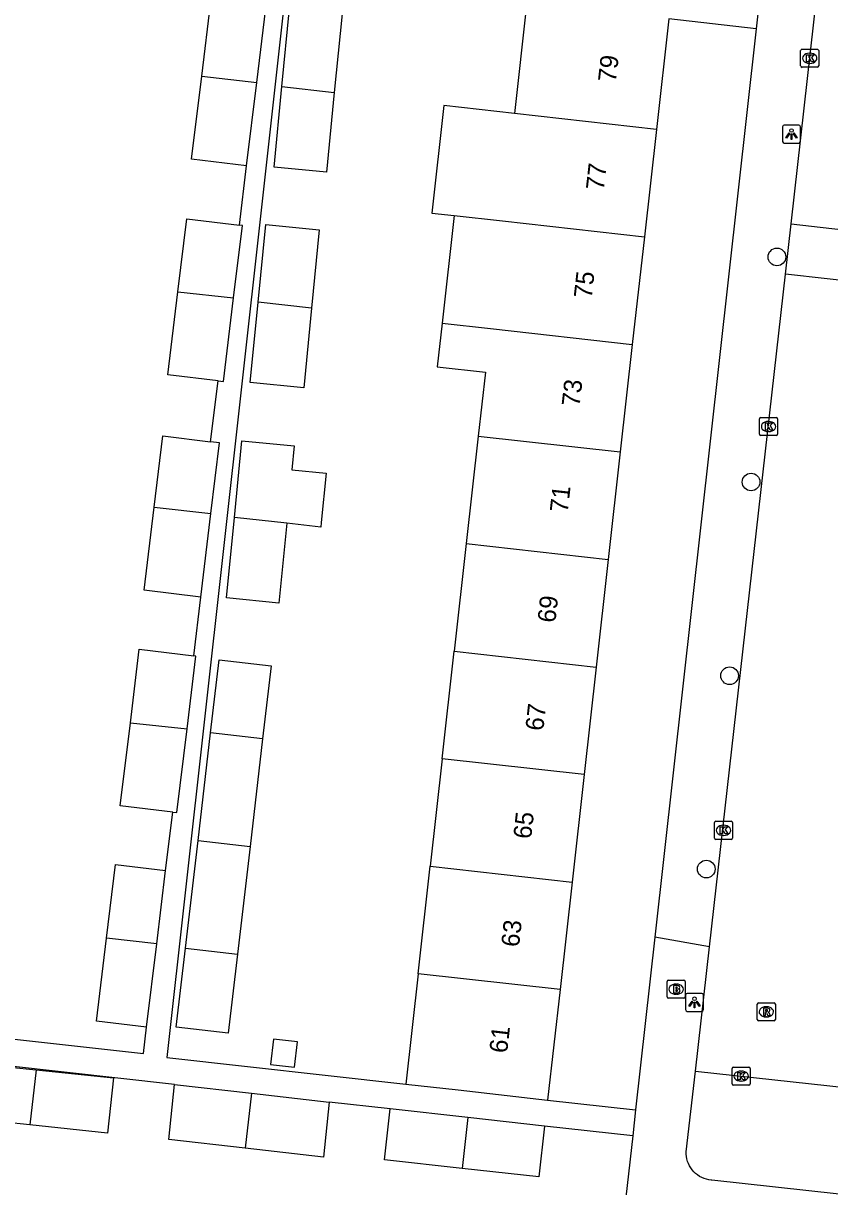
# Model space of a CAD drawing. Extents: x 161928 to 163055, y 386475 to 387428.
# Drawn here: x 162368 to 162412.7, y 387180.7 to 387245.2 of the extents above; entities that cross this region are included whole.
import ezdxf

# ---------------------------------------------------------------- set-up
doc = ezdxf.new("R2010")
doc.units = 0
for name, color, linetype in [('IMGEO_Boom', 7, 'Continuous'), ('IMGEO_Brandkraan', 7, 'Continuous'), ('IMGEO_Groenvoorziening', 7, 'Continuous'), ('IMGEO_Kolk', 7, 'Continuous'), ('IMGEO_Lichtpunt', 7, 'Continuous'), ('IMGEO_Pand', 7, 'Continuous'), ('IMGEO_Pand_nummerreeks', 7, 'Continuous'), ('IMGEO_Rijbaan_lokaal_open', 7, 'Continuous'), ('IMGEO_Rioolput', 7, 'Continuous'), ('IMGEO_Voetpad_open', 7, 'Continuous')]:
    doc.layers.add(name, color=color, linetype=linetype)

msp = doc.modelspace()

# ---------------------------------------------------------------- linework, layer by layer
at = {"layer": 'IMGEO_Boom'}
for centre in [(162409.815, 387232.206), (162408.382, 387219.725), (162407.19, 387208.985), (162405.9, 387198.263)]:
    msp.add_circle(centre, 0.489, dxfattribs=at)
at = {"layer": 'IMGEO_Brandkraan'}
for p, q in [((162403.73, 387191.177), (162403.73, 387192.029)), ((162403.805, 387192.103), (162404.657, 387192.103)), ((162404.731, 387192.029), (162404.731, 387191.177)), ((162404.218, 387191.883), (162404.243, 387191.883)), ((162404.657, 387191.103), (162403.805, 387191.103)), ((162404.241, 387191.323), (162404.216, 387191.323))]:
    msp.add_line(p, q, dxfattribs=at)
for points in [[(162403.73, 387191.177), (162403.73, 387192.029)], [(162403.805, 387192.103), (162404.657, 387192.103)], [(162404.731, 387192.029), (162404.731, 387191.177)], [(162404.078, 387191.803), (162404.078, 387191.403), (162404.291, 387191.403)], [(162404.309, 387191.803), (162404.078, 387191.803)], [(162404.257, 387191.722), (162404.203, 387191.722), (162404.203, 387191.646)], [(162404.203, 387191.646), (162404.256, 387191.646)], [(162404.265, 387191.57), (162404.203, 387191.57), (162404.203, 387191.489)], [(162404.203, 387191.489), (162404.265, 387191.489)], [(162404.657, 387191.103), (162403.805, 387191.103)]]:
    msp.add_lwpolyline(points, dxfattribs=at)
for centre, radius, start, end in [((162403.807, 387192.027), 0.0765, 91.55205, 178.44795), ((162403.807, 387192.027), 0.0765, 91.55205, 178.44795), ((162404.655, 387192.027), 0.0765, 1.55205, 88.44795), ((162404.655, 387192.027), 0.0765, 1.55205, 88.44795), ((162404.258, 387191.684), 0.0379, 267.82845, 90.93552), ((162404.266, 387191.529), 0.0404, 269.87594, 90.50774), ((162404.297, 387191.654), 0.251, 268.66757, 293.53466), ((162404.313, 387191.658), 0.145, 59.4692, 91.53667), ((162404.338, 387191.705), 0.0922, 285.51372, 58.15012), ((162404.343, 387191.513), 0.105, 301.31148, 78.98903), ((162403.807, 387191.179), 0.0765, 181.55205, 268.44795), ((162403.807, 387191.179), 0.0765, 181.55205, 268.44795), ((162404.655, 387191.179), 0.0765, 271.55205, 358.44795), ((162404.655, 387191.179), 0.0765, 271.55205, 358.44795)]:
    msp.add_arc(centre, radius, start, end, dxfattribs=at)
for centre, major_axis, ratio, start_param, end_param in [((162404.217, 387191.603), (-0.387, 0.002), 0.722429, 4.712389, 7.853982), ((162404.242, 387191.603), (-0.39, 0.002), 0.717154, 1.570796, 4.712389)]:
    msp.add_ellipse(centre, major_axis=major_axis, ratio=ratio, start_param=start_param, end_param=end_param, dxfattribs=at)
at = {"layer": 'IMGEO_Groenvoorziening'}
msp.add_lwpolyline([(162408.666, 387244.858), (162403.819, 387245.398)], dxfattribs=at)
at = {"layer": 'IMGEO_Kolk'}
for p, q in [((162411.131, 387242.792), (162411.131, 387243.644)), ((162411.206, 387243.718), (162412.058, 387243.718)), ((162412.132, 387243.644), (162412.132, 387242.792)), ((162411.619, 387243.498), (162411.644, 387243.498)), ((162412.058, 387242.718), (162411.206, 387242.718)), ((162411.642, 387242.938), (162411.617, 387242.938)), ((162408.852, 387222.375), (162408.852, 387223.227)), ((162408.927, 387223.301), (162409.779, 387223.301)), ((162409.34, 387223.081), (162409.365, 387223.081)), ((162409.853, 387223.227), (162409.853, 387222.375)), ((162409.779, 387222.301), (162408.927, 387222.301)), ((162409.363, 387222.521), (162409.338, 387222.521)), ((162406.35, 387199.986), (162406.35, 387200.838)), ((162406.425, 387200.912), (162407.277, 387200.912)), ((162406.838, 387200.692), (162406.863, 387200.692)), ((162407.351, 387200.838), (162407.351, 387199.986)), ((162407.277, 387199.912), (162406.425, 387199.912)), ((162406.861, 387200.132), (162406.836, 387200.132)), ((162407.331, 387186.358), (162407.331, 387187.21)), ((162407.406, 387187.284), (162408.258, 387187.284)), ((162407.819, 387187.064), (162407.844, 387187.064)), ((162408.332, 387187.21), (162408.332, 387186.358)), ((162408.258, 387186.284), (162407.406, 387186.284)), ((162407.842, 387186.504), (162407.817, 387186.504))]:
    msp.add_line(p, q, dxfattribs=at)
for points in [[(162411.131, 387242.792), (162411.131, 387243.644)], [(162411.206, 387243.718), (162412.058, 387243.718)], [(162412.132, 387243.644), (162412.132, 387242.792)], [(162411.452, 387243.418), (162411.575, 387243.418), (162411.575, 387243.267), (162411.705, 387243.418), (162411.869, 387243.418), (162411.723, 387243.267), (162411.876, 387243.018), (162411.724, 387243.018), (162411.639, 387243.182), (162411.575, 387243.115), (162411.575, 387243.018), (162411.452, 387243.018), (162411.452, 387243.418)], [(162412.058, 387242.718), (162411.206, 387242.718)], [(162408.852, 387222.375), (162408.852, 387223.227)], [(162408.927, 387223.301), (162409.779, 387223.301)], [(162409.173, 387223.001), (162409.296, 387223.001), (162409.296, 387222.85), (162409.426, 387223.001), (162409.59, 387223.001), (162409.444, 387222.85), (162409.597, 387222.601), (162409.445, 387222.601), (162409.36, 387222.765), (162409.296, 387222.698), (162409.296, 387222.601), (162409.173, 387222.601), (162409.173, 387223.001)], [(162409.853, 387223.227), (162409.853, 387222.375)], [(162409.779, 387222.301), (162408.927, 387222.301)], [(162406.35, 387199.986), (162406.35, 387200.838)], [(162406.425, 387200.912), (162407.277, 387200.912)], [(162406.671, 387200.612), (162406.794, 387200.612), (162406.794, 387200.461), (162406.924, 387200.612), (162407.088, 387200.612), (162406.942, 387200.461), (162407.095, 387200.212), (162406.943, 387200.212), (162406.858, 387200.376), (162406.794, 387200.309), (162406.794, 387200.212), (162406.671, 387200.212), (162406.671, 387200.612)], [(162407.351, 387200.838), (162407.351, 387199.986)], [(162407.277, 387199.912), (162406.425, 387199.912)], [(162407.331, 387186.358), (162407.331, 387187.21)], [(162407.406, 387187.284), (162408.258, 387187.284)], [(162407.652, 387186.984), (162407.775, 387186.984), (162407.775, 387186.833), (162407.905, 387186.984), (162408.069, 387186.984), (162407.923, 387186.833), (162408.076, 387186.584), (162407.924, 387186.584), (162407.839, 387186.748), (162407.775, 387186.681), (162407.775, 387186.584), (162407.652, 387186.584), (162407.652, 387186.984)], [(162408.332, 387187.21), (162408.332, 387186.358)], [(162408.258, 387186.284), (162407.406, 387186.284)]]:
    msp.add_lwpolyline(points, dxfattribs=at)
for centre, start, end in [((162411.208, 387243.642), 91.55205, 178.44795), ((162411.208, 387243.642), 91.55205, 178.44795), ((162412.056, 387243.642), 1.55205, 88.44795), ((162412.056, 387243.642), 1.55205, 88.44795), ((162411.208, 387242.794), 181.55205, 268.44795), ((162411.208, 387242.794), 181.55205, 268.44795), ((162412.056, 387242.794), 271.55205, 358.44795), ((162412.056, 387242.794), 271.55205, 358.44795), ((162408.929, 387223.225), 91.55205, 178.44795), ((162408.929, 387223.225), 91.55205, 178.44795), ((162409.777, 387223.225), 1.55205, 88.44795), ((162409.777, 387223.225), 1.55205, 88.44795), ((162408.929, 387222.377), 181.55205, 268.44795), ((162408.929, 387222.377), 181.55205, 268.44795), ((162409.777, 387222.377), 271.55205, 358.44795), ((162409.777, 387222.377), 271.55205, 358.44795), ((162406.427, 387200.836), 91.55205, 178.44795), ((162406.427, 387200.836), 91.55205, 178.44795), ((162407.275, 387200.836), 1.55205, 88.44795), ((162407.275, 387200.836), 1.55205, 88.44795), ((162406.427, 387199.988), 181.55205, 268.44795), ((162406.427, 387199.988), 181.55205, 268.44795), ((162407.275, 387199.988), 271.55205, 358.44795), ((162407.275, 387199.988), 271.55205, 358.44795), ((162407.408, 387187.208), 91.55205, 178.44795), ((162407.408, 387187.208), 91.55205, 178.44795), ((162408.256, 387187.208), 1.55205, 88.44795), ((162408.256, 387187.208), 1.55205, 88.44795), ((162407.408, 387186.36), 181.55205, 268.44795), ((162407.408, 387186.36), 181.55205, 268.44795), ((162408.256, 387186.36), 271.55205, 358.44795), ((162408.256, 387186.36), 271.55205, 358.44795)]:
    msp.add_arc(centre, 0.0765, start, end, dxfattribs=at)
for centre, major_axis, ratio, start_param, end_param in [((162411.618, 387243.218), (-0.387, 0.002), 0.722429, 4.712389, 7.853982), ((162411.643, 387243.218), (-0.39, 0.002), 0.717154, 1.570796, 4.712389), ((162409.339, 387222.801), (-0.387, 0.002), 0.722429, 4.712389, 7.853982), ((162409.364, 387222.801), (-0.39, 0.002), 0.717154, 1.570796, 4.712389), ((162406.837, 387200.412), (-0.387, 0.002), 0.722429, 4.712389, 7.853982), ((162406.862, 387200.412), (-0.39, 0.002), 0.717154, 1.570796, 4.712389), ((162407.818, 387186.784), (-0.387, 0.002), 0.722429, 4.712389, 7.853982), ((162407.843, 387186.784), (-0.39, 0.002), 0.717154, 1.570796, 4.712389)]:
    msp.add_ellipse(centre, major_axis=major_axis, ratio=ratio, start_param=start_param, end_param=end_param, dxfattribs=at)
at = {"layer": 'IMGEO_Lichtpunt'}
for p, q in [((162410.125, 387239.417), (162410.125, 387238.61)), ((162410.125, 387239.417), (162410.125, 387238.61)), ((162411.027, 387239.512), (162410.219, 387239.512)), ((162411.027, 387239.512), (162410.219, 387239.512)), ((162411.121, 387238.61), (162411.121, 387239.417)), ((162411.121, 387238.61), (162411.121, 387239.417)), ((162410.219, 387238.516), (162411.027, 387238.516)), ((162410.219, 387238.516), (162411.027, 387238.516)), ((162405.65, 387191.37), (162404.842, 387191.37)), ((162405.65, 387191.37), (162404.842, 387191.37)), ((162404.748, 387191.275), (162404.748, 387190.468)), ((162404.748, 387191.275), (162404.748, 387190.468)), ((162405.744, 387190.468), (162405.744, 387191.275)), ((162405.744, 387190.468), (162405.744, 387191.275)), ((162404.842, 387190.374), (162405.65, 387190.374)), ((162404.842, 387190.374), (162405.65, 387190.374))]:
    msp.add_line(p, q, dxfattribs=at)
for points in [[(162410.499, 387239.081), (162410.538, 387239.053), (162410.35, 387238.791), (162410.312, 387238.818), (162410.499, 387239.081)], [(162410.711, 387239.053), (162410.749, 387239.08), (162410.936, 387238.818), (162410.897, 387238.79), (162410.711, 387239.053)], [(162410.601, 387239.033), (162410.648, 387239.033), (162410.648, 387238.711), (162410.601, 387238.711), (162410.601, 387239.033)], [(162405.122, 387190.939), (162405.161, 387190.911), (162404.973, 387190.649), (162404.935, 387190.676), (162405.122, 387190.939)], [(162405.224, 387190.891), (162405.271, 387190.891), (162405.271, 387190.569), (162405.224, 387190.569), (162405.224, 387190.891)], [(162405.334, 387190.911), (162405.372, 387190.938), (162405.559, 387190.676), (162405.52, 387190.648), (162405.334, 387190.911)]]:
    msp.add_lwpolyline(points, dxfattribs=at)
for centre in [(162410.624, 387239.215), (162405.247, 387191.073)]:
    msp.add_circle(centre, 0.0994, dxfattribs=at)
for centre, start, end in [((162410.219, 387239.417), 90, 180), ((162410.219, 387239.417), 90, 180), ((162411.027, 387239.417), 0, 90), ((162411.027, 387239.417), 0, 90), ((162410.219, 387238.61), 180, 270), ((162410.219, 387238.61), 180, 270), ((162411.027, 387238.61), 270, 0), ((162411.027, 387238.61), 270, 360), ((162404.842, 387191.275), 90, 180), ((162404.842, 387191.275), 90, 180), ((162405.65, 387191.275), 0, 90), ((162405.65, 387191.275), 0, 90), ((162404.842, 387190.468), 180, 270), ((162404.842, 387190.468), 180, 270), ((162405.65, 387190.468), 270, 0), ((162405.65, 387190.468), 270, 360)]:
    msp.add_arc(centre, 0.0946, start, end, dxfattribs=at)
at = {"layer": 'IMGEO_Pand'}
for points in [[(162377.928, 387242.223), (162378.432, 387246.363), (162381.046, 387246.045)], [(162395.938, 387246.167), (162395.265, 387240.161)], [(162380.979, 387241.884), (162381.478, 387245.993), (162381.046, 387246.045)], [(162382.376, 387241.65), (162382.8, 387245.976), (162385.707, 387245.691), (162385.278, 387241.325)], [(162403.819, 387245.398), (162403.134, 387239.28)], [(162380.415, 387237.248), (162377.369, 387237.618), (162377.928, 387242.223)], [(162377.928, 387242.223), (162380.979, 387241.884)], [(162380.415, 387237.248), (162380.979, 387241.884)], [(162385.278, 387241.325), (162384.845, 387236.904), (162381.938, 387237.189), (162382.376, 387241.65)], [(162382.376, 387241.65), (162385.278, 387241.325)], [(162395.265, 387240.161), (162391.354, 387240.599), (162390.686, 387234.637), (162391.923, 387234.498)], [(162403.134, 387239.28), (162395.265, 387240.161)], [(162403.134, 387239.28), (162402.466, 387233.318)], [(162376.61, 387230.276), (162377.102, 387234.321), (162380.016, 387233.967)], [(162379.693, 387229.934), (162380.181, 387233.947), (162380.016, 387233.967)], [(162381.058, 387229.704), (162381.48, 387234.006), (162384.445, 387233.716), (162384.019, 387229.372)], [(162391.923, 387234.498), (162391.255, 387228.535)], [(162391.923, 387234.498), (162394.597, 387234.199), (162402.466, 387233.318)], [(162402.466, 387233.318), (162401.798, 387227.355)], [(162378.832, 387225.333), (162376.051, 387225.671), (162376.61, 387230.276)], [(162376.61, 387230.276), (162379.693, 387229.934)], [(162378.832, 387225.333), (162379.13, 387225.297), (162379.693, 387229.934)], [(162384.019, 387229.372), (162383.586, 387224.952), (162380.62, 387225.243), (162381.058, 387229.704)], [(162384.019, 387229.372), (162381.058, 387229.704)], [(162391.255, 387228.535), (162390.984, 387226.116), (162393.658, 387225.816), (162393.261, 387222.273)], [(162391.255, 387228.535), (162393.929, 387228.236), (162401.798, 387227.355)], [(162401.798, 387227.355), (162401.13, 387221.392)], [(162375.292, 387218.328), (162375.773, 387222.283), (162378.423, 387221.96)], [(162378.443, 387217.978), (162378.92, 387221.9), (162378.423, 387221.96)], [(162379.742, 387217.758), (162380.158, 387222.007), (162383.059, 387221.723), (162382.93, 387220.405), (162384.822, 387220.22), (162384.554, 387217.481), (162384.529, 387217.223), (162382.639, 387217.434)], [(162393.261, 387222.273), (162392.593, 387216.311)], [(162393.261, 387222.273), (162401.13, 387221.392)], [(162401.13, 387221.392), (162400.462, 387215.43)], [(162377.879, 387213.341), (162374.733, 387213.723), (162375.292, 387218.328)], [(162375.292, 387218.328), (162378.443, 387217.978)], [(162377.879, 387213.341), (162378.443, 387217.978)], [(162382.639, 387217.434), (162382.205, 387213.012), (162379.304, 387213.297), (162379.742, 387217.758)], [(162382.639, 387217.434), (162379.742, 387217.758)], [(162392.593, 387216.311), (162391.925, 387210.348)], [(162392.593, 387216.311), (162400.462, 387215.43)], [(162400.462, 387215.43), (162399.794, 387209.467)], [(162373.975, 387206.38), (162374.47, 387210.448), (162377.483, 387210.082)], [(162377.114, 387206.031), (162377.605, 387210.067), (162377.483, 387210.082)], [(162391.257, 387204.385), (162391.925, 387210.348)], [(162391.925, 387210.348), (162399.794, 387209.467)], [(162378.422, 387205.812), (162378.894, 387209.863), (162381.777, 387209.527), (162381.306, 387205.489)], [(162399.794, 387209.467), (162399.126, 387203.504)], [(162376.321, 387201.422), (162373.416, 387201.775), (162373.975, 387206.38)], [(162373.975, 387206.38), (162377.114, 387206.031)], [(162376.321, 387201.422), (162376.551, 387201.394), (162377.114, 387206.031)], [(162377.725, 387199.843), (162378.422, 387205.812)], [(162381.306, 387205.489), (162378.422, 387205.812)], [(162381.306, 387205.489), (162380.609, 387199.52)], [(162391.257, 387204.385), (162390.589, 387198.422)], [(162399.126, 387203.504), (162391.257, 387204.385)], [(162399.126, 387203.504), (162398.458, 387197.541)], [(162377.029, 387193.875), (162377.725, 387199.843)], [(162377.725, 387199.843), (162380.609, 387199.52)], [(162380.609, 387199.52), (162379.913, 387193.552)], [(162372.657, 387194.433), (162373.155, 387198.524), (162375.928, 387198.187)], [(162375.434, 387194.125), (162375.928, 387198.187)], [(162389.921, 387192.46), (162390.589, 387198.422)], [(162390.589, 387198.422), (162398.458, 387197.541)], [(162398.458, 387197.541), (162397.79, 387191.579)], [(162374.871, 387189.491), (162372.098, 387189.828), (162372.657, 387194.433)], [(162375.434, 387194.125), (162372.657, 387194.433)], [(162374.871, 387189.491), (162375.434, 387194.125)], [(162379.913, 387193.552), (162379.4, 387189.156), (162376.518, 387189.492), (162377.029, 387193.875)], [(162377.029, 387193.875), (162379.913, 387193.552)], [(162389.921, 387192.46), (162389.235, 387186.339)], [(162397.79, 387191.579), (162389.921, 387192.46)], [(162397.79, 387191.579), (162397.104, 387185.458)], [(162383.233, 387188.681), (162381.912, 387188.835), (162381.747, 387187.425), (162383.068, 387187.271), (162383.233, 387188.681)], [(162368.406, 387184.075), (162364.105, 387184.525), (162364.425, 387187.579), (162367.295, 387187.279), (162368.755, 387187.126)], [(162368.755, 387187.126), (162373.029, 387186.679), (162372.71, 387183.624), (162368.406, 387184.075)], [(162368.755, 387187.126), (162368.406, 387184.075)], [(162380.335, 387182.782), (162376.103, 387183.269), (162376.423, 387186.324)], [(162376.423, 387186.324), (162380.683, 387185.834)], [(162389.235, 387186.339), (162392.136, 387186.014), (162397.104, 387185.458)], [(162380.683, 387185.834), (162380.335, 387182.782)], [(162380.683, 387185.834), (162385.001, 387185.337)], [(162385.001, 387185.337), (162384.682, 387182.282), (162380.335, 387182.782)], [(162392.362, 387181.669), (162388.06, 387182.146), (162388.372, 387184.964)], [(162392.684, 387184.486), (162388.372, 387184.964)], [(162392.684, 387184.486), (162392.362, 387181.669)], [(162396.937, 387184.015), (162392.684, 387184.486)], [(162396.937, 387184.015), (162396.625, 387181.197), (162392.362, 387181.669)]]:
    msp.add_lwpolyline(points, dxfattribs=at)
at = {"layer": 'IMGEO_Rijbaan_lokaal_open'}
for points in [[(162410.596, 387234.041), (162412.392, 387250), (162412.636, 387252.127), (162413.285, 387257.775), (162417.292, 387292.63), (162417.419, 387293.775)], [(162410.282, 387231.258), (162410.596, 387234.041)], [(162410.596, 387234.041), (162417.53, 387233.254)], [(162406.084, 387193.957), (162410.282, 387231.258)], [(162417.215, 387230.471), (162410.282, 387231.258)], [(162405.308, 387187.063), (162406.084, 387193.957)], [(162405.308, 387187.063), (162423.416, 387185.075)]]:
    msp.add_lwpolyline(points, dxfattribs=at)
at = {"layer": 'IMGEO_Rioolput'}
for p, q in [((162408.727, 387189.922), (162408.727, 387190.774)), ((162408.802, 387190.848), (162409.654, 387190.848)), ((162409.728, 387190.774), (162409.728, 387189.922)), ((162409.238, 387190.068), (162409.213, 387190.068)), ((162409.215, 387190.628), (162409.24, 387190.628)), ((162409.654, 387189.848), (162408.802, 387189.848))]:
    msp.add_line(p, q, dxfattribs=at)
for points in [[(162408.727, 387189.922), (162408.727, 387190.774)], [(162408.802, 387190.848), (162409.654, 387190.848)], [(162409.728, 387190.774), (162409.728, 387189.922)], [(162409.316, 387190.546), (162409.064, 387190.548), (162409.064, 387190.148)], [(162409.064, 387190.148), (162409.188, 387190.148), (162409.188, 387190.31), (162409.199, 387190.31)], [(162409.242, 387190.467), (162409.188, 387190.467), (162409.188, 387190.386)], [(162409.188, 387190.386), (162409.24, 387190.386)], [(162409.246, 387190.281), (162409.317, 387190.148), (162409.457, 387190.148), (162409.392, 387190.274)], [(162409.654, 387189.848), (162408.802, 387189.848)]]:
    msp.add_lwpolyline(points, dxfattribs=at)
for centre, radius, start, end in [((162408.804, 387190.772), 0.0765, 91.55205, 178.44795), ((162408.804, 387190.772), 0.0765, 91.55205, 178.44795), ((162409.652, 387190.772), 0.0765, 1.55205, 88.44795), ((162409.652, 387190.772), 0.0765, 1.55205, 88.44795), ((162409.198, 387190.257), 0.0533, 26.02933, 88.69889), ((162409.224, 387190.575), 0.19, 274.7715, 282.96867), ((162409.248, 387190.371), 0.0964, 77.00612, 93.18647), ((162409.262, 387190.428), 0.0378, 276.66336, 79.67722), ((162409.315, 387190.436), 0.109, 350.36119, 89.41601), ((162409.313, 387190.436), 0.112, 277.58423, 350.98172), ((162409.297, 387190.221), 0.108, 29.51342, 73.79051), ((162408.804, 387189.924), 0.0765, 181.55205, 268.44795), ((162408.804, 387189.924), 0.0765, 181.55205, 268.44795), ((162409.652, 387189.924), 0.0765, 271.55205, 358.44795), ((162409.652, 387189.924), 0.0765, 271.55205, 358.44795)]:
    msp.add_arc(centre, radius, start, end, dxfattribs=at)
for centre, major_axis, ratio, start_param, end_param in [((162409.214, 387190.348), (-0.387, 0.002), 0.722429, 4.712389, 7.853982), ((162409.239, 387190.348), (-0.39, 0.002), 0.717154, 1.570796, 4.712389)]:
    msp.add_ellipse(centre, major_axis=major_axis, ratio=ratio, start_param=start_param, end_param=end_param, dxfattribs=at)
at = {"layer": 'IMGEO_Voetpad_open'}
for points in [[(162408.145, 387350.67), (162394.27, 387352.213), (162393.058, 387341.306), (162391.092, 387323.622), (162389.527, 387309.548), (162386.951, 387286.378), (162381.197, 387234.628), (162375.993, 387187.823), (162389.235, 387186.339)], [(162409.36, 387251.104), (162409.237, 387250), (162408.666, 387244.858)], [(162408.666, 387244.858), (162403.05, 387194.495)], [(162380.016, 387233.967), (162380.415, 387237.248)], [(162378.423, 387221.96), (162378.832, 387225.333)], [(162377.483, 387210.082), (162377.879, 387213.341)], [(162375.928, 387198.187), (162376.321, 387201.422)], [(162403.05, 387194.495), (162401.982, 387184.914)], [(162406.084, 387193.957), (162403.05, 387194.495)], [(162358.692, 387189.815), (162374.695, 387188.04), (162374.871, 387189.491)], [(162376.423, 387186.324), (162361.193, 387188.027)], [(162434.282, 387177.931), (162406.202, 387181.015), (162406.169, 387181.018), (162406.035, 387181.036), (162405.903, 387181.067), (162405.773, 387181.109), (162405.649, 387181.162), (162405.529, 387181.226), (162405.416, 387181.301), (162405.31, 387181.386), (162405.211, 387181.48), (162405.122, 387181.582), (162405.042, 387181.692), (162404.972, 387181.808), (162404.913, 387181.931), (162404.865, 387182.058), (162404.829, 387182.188), (162404.804, 387182.322), (162404.791, 387182.457), (162404.791, 387182.593), (162405.308, 387187.063)], [(162388.372, 387184.964), (162385.001, 387185.337)], [(162397.104, 387185.458), (162401.982, 387184.914)], [(162401.982, 387184.914), (162401.821, 387183.47)], [(162401.821, 387183.47), (162396.937, 387184.015)], [(162401.821, 387183.47), (162401.279, 387178.606)]]:
    msp.add_lwpolyline(points, dxfattribs=at)

# ---------------------------------------------------------------- texts
at = {"layer": 'IMGEO_Pand_nummerreeks'}
for s, rotation, p in [('79', 83.60788, (162400.886, 387241.861)), ('77', 83.606, (162400.215, 387235.867)), ('75', 83.606, (162399.543, 387229.873)), ('73', 83.606, (162398.872, 387223.879)), ('71', 83.60788, (162398.213, 387217.997)), ('69', 83.60788, (162397.529, 387211.891)), ('67', 83.60788, (162396.857, 387205.897)), ('65', 83.60788, (162396.186, 387199.903)), ('63', 83.60788, (162395.514, 387193.909)), ('61', 83.60788, (162394.856, 387188.027))]:
    msp.add_text(s, height=1, rotation=rotation, dxfattribs=at).set_placement(p)

doc.saveas('drawing.dxf')
